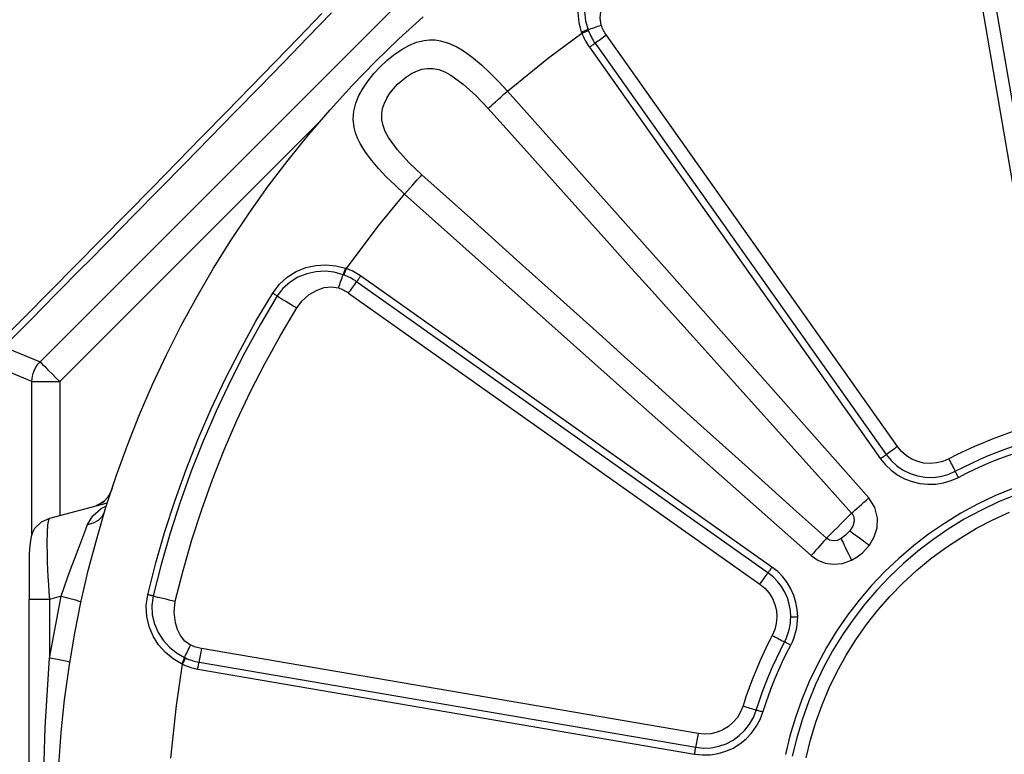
# Model space of a CAD drawing. Header units: millimetres. Extents: x 196 to 2027204, y -221452 to 153872.
# Tile 335 of 381: x 1216554 to 1216908, y -195476 to -195212. Entities that reach past the tile are written whole.
import ezdxf

# ---------------------------------------------------------------- set-up
doc = ezdxf.new("R2010")
doc.units = ezdxf.units.MM
doc.layers.get('Defpoints').update_dxf_attribs({"lineweight": 18})
doc.layers.add('00_Основной', color=163, linetype='Continuous', lineweight=40)
doc.layers.add('ТМ-размеры', color=25, linetype='Continuous', lineweight=20)
doc.styles.add('SFINKS', font='SFINKS.shx', dxfattribs={"width": 0.7, "oblique": 15})
doc.dimstyles.new('кира-50', dxfattribs={"dimtxt": 150, "dimasz": 40, "dimexe": 15, "dimexo": 0, "dimgap": 20, "dimtad": 1, "dimdec": 0, "dimrnd": 5, "dimdsep": 46, "dimtxsty": 'SFINKS', "dimblk1": 'OBLIQUE', "dimblk2": 'OBLIQUE', "dimsah": 1, "dimcen": 2.5, "dimclrd": 252, "dimclre": 252, "dimclrt": 252, "dimadec": 0, "dimazin": 0, "dimtfac": 1, "dimtdec": 0, "dimtofl": 0, "dimtmove": 0, "dimatfit": 3, "dimldrblk": 'OBLIQUE', "dimfxl": 15, "dimtfill": 1, "dimtolj": 1, "dimtzin": 0, "dimlwd": 20, "dimlwe": 20, "dimarcsym": 0})

# ---------------------------------------------------------------- blocks, each defined once
blk = doc.blocks.new('_Oblique')
at = {"color": 0, "linetype": 'ByBlock', "lineweight": -2}
blk.add_line((-0.5, -0.5), (0.5, 0.5), dxfattribs=at)
blk = doc.blocks.new('*D84')
at = {"layer": 'Defpoints', "color": 0, "linetype": 'ByBlock', "lineweight": 50, "transparency": 16777216}
for p in [(1217827.71, -194508.84), (1216087.62, -195856.77), (1217827.71, -195857.67)]:
    blk.add_point(p, dxfattribs=at)
at = {"layer": 'ТМ-размеры', "color": 252, "linetype": 'ByBlock', "lineweight": 20, "transparency": 16777216}
for p, q in [((1216087.62, -195856.77), (1216087.62, -194493.84)), ((1217827.71, -195857.67), (1217827.71, -194493.84)), ((1216087.62, -194508.84), (1217827.71, -194508.84))]:
    blk.add_line(p, q, dxfattribs=at)
at = {"layer": 'ТМ-размеры', "color": 252, "linetype": 'ByBlock', "lineweight": 20, "transparency": 16777216, "xscale": 40, "yscale": 40, "zscale": 40, "rotation": 180}
blk.add_blockref('_Oblique', (1216087.62, -194508.84), dxfattribs=at)
at = {"layer": 'ТМ-размеры', "color": 252, "linetype": 'ByBlock', "lineweight": 20, "transparency": 16777216, "xscale": 40, "yscale": 40, "zscale": 40}
blk.add_blockref('_Oblique', (1217827.71, -194508.84), dxfattribs=at)
at = {"layer": 'ТМ-размеры', "color": 252, "linetype": 'ByBlock', "transparency": 16777216, "insert": (1216957.66, -194413.84), "char_height": 150, "attachment_point": 5, "style": 'SFINKS', "bg_fill": 3, "box_fill_scale": 1.1, "bg_fill_color": 256, "bg_fill_true_color": 13158600, "bg_fill_transparency": 0}
blk.add_mtext('\\A1;1740', dxfattribs=at)

msp = doc.modelspace()

# ---------------------------------------------------------------- linework, layer by layer
at = {"layer": '00_Основной', "color": 252, "lineweight": 25, "ltscale": 10}
for p, q in [((1216561.72, -195335.09, 0.2), (1216789.54, -195107.27, 0.2)), ((1216892.33, -195165.12, 0.2), (1216922.83, -195343.29, 0.2)), ((1216927.75, -195342.44, 0.2), (1216897.24, -195164.29, 0.2)), ((1216869.25, -195365.47, 0.2), (1216764.85, -195217.92, 0.2)), ((1216758.75, -195222.24, 0.2), (1216863.14, -195369.8, 0.2)), ((1216760.78, -195220.8, 0.2), (1216865.18, -195368.36, 0.2)), ((1216662.22, -195248.73, 0.2), (1216568.79, -195342.16, 0.2)), ((1216822.81, -195410.72, 0.2), (1216675.25, -195306.33, 0.2)), ((1216824.25, -195408.69, 0.2), (1216676.71, -195304.28, 0.2)), ((1216672.38, -195310.4, 0.2), (1216819.94, -195414.8, 0.2)), ((1216548.71, -195329.7, 0.2), (1216561.72, -195335.09, 0.2)), ((1216558.8, -195342.16, 0.2), (1216546.08, -195336.9, 0.2)), ((1216558.8, -195396.86, 0.2), (1216558.8, -195342.16, 0.2)), ((1216568.79, -195342.16, 0.2), (1216568.79, -195390.29, 0.2)), ((1216585.84, -195385.72, 0.2), (1216565.12, -195391.27, 0.2)), ((1216584.43, -195389.73, 0.2), (1216584.86, -195388.9, 0.2)), ((1216557.96, -195420.25, 0.2), (1216557.71, -195420.25, 0.2)), ((1216557.71, -195420.25, 0.2), (1216557.71, -195586.27, 0.2)), ((1216565.12, -195441.32, 0.2), (1216569.24, -195419.15, 0.2)), ((1216569.24, -195419.15, 0.2), (1216565.12, -195420.25, 0.2)), ((1216565.12, -195420.25, 0.2), (1216565.12, -195441.32, 0.2)), ((1216576.38, -195421.21, 0.2), (1216576.43, -195421.25, 0.2)), ((1216797.74, -195468.38, 0.2), (1216619.59, -195437.88, 0.2)), ((1216572.41, -195442.87, 0.2), (1216572.36, -195442.84, 0.2)), ((1216618.74, -195442.79, 0.2), (1216796.89, -195473.3, 0.2)), ((1216618.32, -195445.24, 0.2), (1216796.47, -195475.75, 0.2))]:
    msp.add_line(p, q, dxfattribs=at)
at = {"layer": '00_Основной', "color": 252, "lineweight": 25, "ltscale": 10, "elevation": 0.2}
for points in [[(1216755.96, -195216.81), (1216755.08, -195213.34), (1216754.73, -195209.78), (1216754.94, -195206.13), (1216755.72, -195202.6), (1216757.14, -195199.1), (1216759.13, -195195.94), (1216761.78, -195193.05), (1216764.9, -195190.72)], [(1216765.92, -195192.37), (1216763.21, -195194.42), (1216760.94, -195196.93), (1216759.17, -195199.79), (1216757.93, -195202.9), (1216757.23, -195206.17), (1216757.06, -195209.49), (1216757.42, -195212.79), (1216758.29, -195215.96)], [(1216763.01, -195214.33), (1216762.59, -195211.87), (1216762.86, -195209.39), (1216763.63, -195207.03), (1216764.77, -195204.82), (1216767.17, -195201.76), (1216770.21, -195199.34)], [(1216546.72, -195328.5), (1216556.03, -195319.12), (1216565.3, -195309.76), (1216574.53, -195300.42), (1216583.72, -195291.14), (1216592.83, -195281.88), (1216601.88, -195272.66), (1216610.85, -195263.52), (1216619.76, -195254.43), (1216628.57, -195245.4), (1216637.3, -195236.45), (1216645.92, -195227.59), (1216654.42, -195218.82), (1216662.84, -195210.14)], [(1216568.42, -195479.72), (1216569.31, -195467.96), (1216570.55, -195456.25), (1216572.15, -195444.58), (1216574.09, -195432.95), (1216576.39, -195421.41), (1216579.04, -195409.92), (1216582.04, -195398.53), (1216585.36, -195387.23), (1216589.05, -195376.04), (1216593.06, -195364.96), (1216597.4, -195354.01), (1216602.07, -195343.19), (1216607.07, -195332.52), (1216612.37, -195322.01), (1216618.02, -195311.66), (1216623.96, -195301.49), (1216630.2, -195291.5), (1216636.74, -195281.71), (1216643.59, -195272.11), (1216650.71, -195262.74), (1216658.11, -195253.57), (1216665.79, -195244.64), (1216673.73, -195235.94), (1216681.94, -195227.48), (1216690.4, -195219.28), (1216699.09, -195211.34)], [(1216666.27, -195209.88), (1216657.76, -195218.67), (1216649.13, -195227.55), (1216640.4, -195236.52), (1216631.56, -195245.58), (1216622.65, -195254.71), (1216613.64, -195263.91), (1216604.56, -195273.18), (1216595.39, -195282.5), (1216586.16, -195291.87), (1216578.85, -195299.29)], [(1216758.29, -195215.96), (1216758.83, -195215.77), (1216759.4, -195215.58), (1216759.98, -195215.37), (1216760.57, -195215.18), (1216761.16, -195214.96), (1216761.77, -195214.75), (1216762.39, -195214.54), (1216763.01, -195214.33)], [(1216764.85, -195217.92), (1216764.56, -195217.5), (1216764.3, -195217.08), (1216764.04, -195216.64), (1216763.8, -195216.19), (1216763.58, -195215.74), (1216763.37, -195215.27), (1216763.18, -195214.81), (1216763.01, -195214.33)], [(1216729.36, -195238), (1216744.07, -195226.02), (1216756.07, -195217.18)], [(1216758.29, -195215.96), (1216758.02, -195216.06), (1216757.75, -195216.16), (1216757.45, -195216.26), (1216757.17, -195216.37), (1216756.87, -195216.49), (1216756.56, -195216.6), (1216756.26, -195216.7), (1216755.96, -195216.81)], [(1216756.07, -195217.18), (1216756.01, -195216.97), (1216755.96, -195216.81)], [(1216756.07, -195217.18), (1216756.38, -195217.06), (1216756.69, -195216.95), (1216756.99, -195216.84), (1216757.28, -195216.73), (1216757.58, -195216.63), (1216757.86, -195216.52), (1216758.14, -195216.42), (1216758.41, -195216.32)], [(1216756.07, -195217.18), (1216756.34, -195217.84), (1216756.62, -195218.5), (1216756.92, -195219.15), (1216757.24, -195219.8), (1216757.59, -195220.42), (1216757.95, -195221.04), (1216758.34, -195221.65), (1216758.75, -195222.24)], [(1216758.29, -195215.96), (1216758.35, -195216.16), (1216758.41, -195216.32)], [(1216758.41, -195216.32), (1216758.65, -195216.91), (1216758.89, -195217.49), (1216759.16, -195218.07), (1216759.46, -195218.64), (1216759.75, -195219.2), (1216760.08, -195219.75), (1216760.41, -195220.28), (1216760.78, -195220.8)], [(1216764.85, -195217.92), (1216764.32, -195218.31), (1216763.79, -195218.67), (1216763.27, -195219.06), (1216762.74, -195219.42), (1216762.23, -195219.78), (1216761.74, -195220.13), (1216761.25, -195220.48), (1216760.78, -195220.8)], [(1216692.46, -195274.91), (1216689.04, -195271.77), (1216685.91, -195268.71), (1216683.11, -195265.74), (1216680.69, -195262.86), (1216678.49, -195259.89), (1216676.59, -195256.79), (1216675.64, -195254.81), (1216674.92, -195252.91), (1216674.42, -195251.04), (1216674.05, -195248.04), (1216674.24, -195245.16), (1216674.93, -195242.34), (1216676.07, -195239.56), (1216677.57, -195236.88), (1216679.39, -195234.24), (1216681.46, -195231.71), (1216683.72, -195229.3), (1216686.12, -195227.04), (1216688.63, -195224.98), (1216691.26, -195223.16), (1216693.95, -195221.65), (1216696.72, -195220.49), (1216699.53, -195219.8), (1216701.45, -195219.6), (1216703.39, -195219.65), (1216705.41, -195219.94), (1216708.23, -195220.78), (1216711.2, -195222.12), (1216713.26, -195223.32), (1216715.33, -195224.73), (1216717.19, -195226.14), (1216720.08, -195228.58), (1216723.09, -195231.39), (1216726.2, -195234.54), (1216729.36, -195238)], [(1216758.75, -195222.24), (1216759, -195222.06), (1216759.27, -195221.88), (1216759.54, -195221.69), (1216759.79, -195221.51), (1216760.05, -195221.33), (1216760.3, -195221.14), (1216760.54, -195220.97), (1216760.78, -195220.8)], [(1216698.68, -195267.95), (1216694.05, -195263.56), (1216689.93, -195259.07), (1216686.7, -195254.63), (1216685.56, -195252.46), (1216684.75, -195250.32), (1216684.33, -195248.25), (1216684.27, -195246.19), (1216684.57, -195244.27), (1216685.22, -195242.34), (1216686.09, -195240.56), (1216687.23, -195238.77), (1216688.52, -195237.13), (1216689.97, -195235.55), (1216693.19, -195232.81), (1216694.97, -195231.66), (1216696.75, -195230.78), (1216698.68, -195230.13), (1216700.6, -195229.82), (1216702.65, -195229.86), (1216704.71, -195230.27), (1216706.85, -195231.08), (1216709.04, -195232.22), (1216713.5, -195235.45), (1216717.98, -195239.57), (1216722.4, -195244.23)], [(1216722.4, -195244.23), (1216722.88, -195243.8), (1216723.5, -195243.24), (1216724.26, -195242.56), (1216725.14, -195241.79), (1216726.11, -195240.91), (1216727.15, -195239.98), (1216728.24, -195239.01), (1216729.36, -195238)], [(1216859.02, -195383.86), (1216786.53, -195302.07), (1216729.36, -195238)], [(1216722.4, -195244.23), (1216737.26, -195260.77), (1216751.45, -195276.58), (1216765.01, -195291.67), (1216772.71, -195300.24), (1216780.17, -195308.53), (1216787.41, -195316.59), (1216795.83, -195325.98), (1216805.56, -195336.78), (1216814.87, -195347.15), (1216824.41, -195357.75), (1216834.36, -195368.82), (1216843.83, -195379.33), (1216852.81, -195389.32)], [(1216692.46, -195274.91), (1216693.46, -195273.79), (1216694.43, -195272.69), (1216695.38, -195271.65), (1216696.24, -195270.69), (1216697.01, -195269.81), (1216697.69, -195269.05), (1216698.26, -195268.43), (1216698.68, -195267.95)], [(1216843.77, -195398.36), (1216833.07, -195388.74), (1216821.77, -195378.55), (1216809.85, -195367.83), (1216798.78, -195357.89), (1216790.01, -195349.99), (1216780.91, -195341.82), (1216771.5, -195333.37), (1216763.42, -195326.1), (1216748.43, -195312.64), (1216732.65, -195298.46), (1216716.06, -195283.56), (1216698.68, -195267.95)], [(1216671.63, -195301.62), (1216682.97, -195286.41), (1216692.46, -195274.91)], [(1216692.46, -195274.91), (1216774.02, -195347.65), (1216838.31, -195404.57)], [(1216578.85, -195299.29), (1216576.87, -195301.28), (1216567.53, -195310.74), (1216558.48, -195319.86)], [(1216645.17, -195310.44), (1216647.53, -195307.3), (1216650.39, -195304.68), (1216653.61, -195302.66), (1216657.06, -195301.26), (1216660.62, -195300.48), (1216664.23, -195300.28), (1216667.8, -195300.63), (1216671.26, -195301.5)], [(1216670.41, -195303.84), (1216667.24, -195302.97), (1216663.94, -195302.61), (1216660.62, -195302.78), (1216657.36, -195303.48), (1216654.24, -195304.72), (1216651.38, -195306.49), (1216648.86, -195308.76), (1216646.82, -195311.46)], [(1216668.78, -195308.55), (1216668.99, -195307.94), (1216669.2, -195307.32), (1216669.41, -195306.71), (1216669.63, -195306.11), (1216669.84, -195305.51), (1216670.03, -195304.95), (1216670.23, -195304.38), (1216670.41, -195303.84)], [(1216671.26, -195301.5), (1216671.16, -195301.8), (1216671.05, -195302.11), (1216670.94, -195302.41), (1216670.82, -195302.7), (1216670.73, -195303), (1216670.61, -195303.28), (1216670.51, -195303.57), (1216670.41, -195303.84)], [(1216670.77, -195303.96), (1216670.57, -195303.89), (1216670.41, -195303.84)], [(1216670.77, -195303.96), (1216670.87, -195303.69), (1216670.97, -195303.41), (1216671.08, -195303.13), (1216671.18, -195302.83), (1216671.29, -195302.54), (1216671.4, -195302.24), (1216671.51, -195301.93), (1216671.63, -195301.62)], [(1216671.26, -195301.5), (1216671.47, -195301.58), (1216671.63, -195301.62)], [(1216676.71, -195304.28), (1216676.11, -195303.89), (1216675.51, -195303.5), (1216674.89, -195303.13), (1216674.25, -195302.79), (1216673.62, -195302.46), (1216672.95, -195302.16), (1216672.29, -195301.89), (1216671.63, -195301.62)], [(1216675.25, -195306.33), (1216674.73, -195305.96), (1216674.2, -195305.63), (1216673.65, -195305.3), (1216673.1, -195304.99), (1216672.52, -195304.71), (1216671.95, -195304.44), (1216671.36, -195304.19), (1216670.77, -195303.96)], [(1216672.38, -195310.4), (1216672.76, -195309.86), (1216673.14, -195309.34), (1216673.51, -195308.82), (1216673.87, -195308.29), (1216674.24, -195307.78), (1216674.59, -195307.28), (1216674.93, -195306.8), (1216675.25, -195306.33)], [(1216676.71, -195304.28), (1216676.51, -195304.55), (1216676.33, -195304.82), (1216676.14, -195305.09), (1216675.96, -195305.34), (1216675.78, -195305.6), (1216675.59, -195305.85), (1216675.42, -195306.09), (1216675.25, -195306.33)], [(1216600.37, -195418.6), (1216603.26, -195407.2), (1216606.52, -195395.91), (1216610.13, -195384.72), (1216614.11, -195373.66), (1216618.43, -195362.72), (1216623.1, -195351.94), (1216628.12, -195341.3), (1216633.47, -195330.83), (1216639.16, -195320.54), (1216645.17, -195310.44)], [(1216646.82, -195311.46), (1216646.65, -195311.36), (1216646.48, -195311.26), (1216646.29, -195311.13), (1216646.08, -195311), (1216645.87, -195310.88), (1216645.65, -195310.74), (1216645.41, -195310.59), (1216645.17, -195310.44)], [(1216653.79, -195315.76), (1216655.79, -195313.15), (1216658.29, -195310.98), (1216661.16, -195309.32), (1216663.61, -195308.46), (1216666.21, -195308.14), (1216668.78, -195308.55)], [(1216668.78, -195308.55), (1216669.26, -195308.73), (1216669.72, -195308.92), (1216670.19, -195309.12), (1216670.64, -195309.35), (1216671.09, -195309.59), (1216671.53, -195309.84), (1216671.96, -195310.11), (1216672.38, -195310.4)], [(1216646.82, -195311.46), (1216640.84, -195321.52), (1216635.18, -195331.74), (1216629.86, -195342.16), (1216624.88, -195352.73), (1216620.22, -195363.47), (1216615.92, -195374.33), (1216611.97, -195385.34), (1216608.37, -195396.47), (1216605.14, -195407.71), (1216602.26, -195419.04)], [(1216646.82, -195311.46), (1216647.46, -195311.85), (1216648.17, -195312.3), (1216648.98, -195312.8), (1216649.85, -195313.33), (1216650.79, -195313.91), (1216651.77, -195314.52), (1216652.78, -195315.14), (1216653.79, -195315.76)], [(1216610.23, -195420.93), (1216613.04, -195409.85), (1216616.2, -195398.87), (1216619.73, -195387.99), (1216623.58, -195377.23), (1216627.79, -195366.6), (1216632.33, -195356.1), (1216637.21, -195345.77), (1216642.42, -195335.6), (1216647.95, -195325.58), (1216653.79, -195315.76)], [(1216558.48, -195319.86), (1216558.14, -195320.2), (1216548.71, -195329.7)], [(1216558.8, -195342.16), (1216558.84, -195341.19), (1216558.98, -195340.21), (1216559.22, -195339.25), (1216559.56, -195338.34), (1216559.98, -195337.45), (1216560.47, -195336.62), (1216561.07, -195335.82), (1216561.72, -195335.09)], [(1216568.79, -195342.16), (1216567.43, -195340.8), (1216566.13, -195339.51), (1216564.93, -195338.31), (1216563.88, -195337.25), (1216563, -195336.38), (1216562.32, -195335.7), (1216561.9, -195335.27), (1216561.72, -195335.09)], [(1216558.8, -195342.16), (1216559.05, -195342.16), (1216559.66, -195342.16), (1216560.6, -195342.16), (1216561.84, -195342.16), (1216563.34, -195342.16), (1216565.04, -195342.16), (1216566.88, -195342.16), (1216568.79, -195342.16)], [(1216912.96, -195359.42), (1216909.7, -195360.46), (1216906.45, -195361.6), (1216903.25, -195362.8), (1216900.06, -195364.08), (1216896.91, -195365.43), (1216893.79, -195366.84), (1216890.7, -195368.34), (1216887.64, -195369.89)], [(1216869.25, -195365.47), (1216868.72, -195365.85), (1216868.2, -195366.23), (1216867.66, -195366.6), (1216867.15, -195366.97), (1216866.63, -195367.34), (1216866.14, -195367.69), (1216865.66, -195368.02), (1216865.18, -195368.36)], [(1216887.64, -195369.89), (1216885.54, -195370.79), (1216883.31, -195371.34), (1216881.04, -195371.54), (1216878.75, -195371.37), (1216876.52, -195370.83), (1216874.41, -195369.94), (1216872.46, -195368.74), (1216870.72, -195367.24), (1216869.25, -195365.47)], [(1216889.97, -195374.3), (1216892.92, -195372.81), (1216895.91, -195371.36), (1216898.92, -195369.99), (1216901.96, -195368.69), (1216905.04, -195367.45), (1216908.15, -195366.29), (1216911.28, -195365.2), (1216914.44, -195364.17)], [(1216891.13, -195376.52), (1216894.03, -195375.04), (1216896.97, -195373.61), (1216899.93, -195372.27), (1216902.92, -195370.99), (1216905.94, -195369.78), (1216909, -195368.63), (1216912.08, -195367.56), (1216915.17, -195366.56)], [(1216863.14, -195369.8), (1216863.41, -195369.61), (1216863.68, -195369.42), (1216863.93, -195369.24), (1216864.2, -195369.06), (1216864.46, -195368.87), (1216864.71, -195368.7), (1216864.95, -195368.52), (1216865.18, -195368.36)], [(1216863.14, -195369.8), (1216864.94, -195372.02), (1216867.01, -195373.98), (1216869.33, -195375.66), (1216871.84, -195377.02), (1216874.49, -195378.04), (1216877.27, -195378.71), (1216880.11, -195379), (1216882.96, -195378.93), (1216885.78, -195378.48), (1216888.52, -195377.68), (1216891.13, -195376.52)], [(1216865.18, -195368.36), (1216866.94, -195370.51), (1216869, -195372.38), (1216871.3, -195373.94), (1216873.8, -195375.15), (1216876.45, -195376), (1216879.2, -195376.45), (1216881.98, -195376.51), (1216884.73, -195376.15), (1216887.41, -195375.42), (1216889.97, -195374.3)], [(1216887.64, -195369.89), (1216887.95, -195370.47), (1216888.25, -195371.04), (1216888.54, -195371.62), (1216888.84, -195372.18), (1216889.14, -195372.74), (1216889.42, -195373.28), (1216889.7, -195373.8), (1216889.97, -195374.3)], [(1216891.13, -195376.52), (1216890.97, -195376.22), (1216890.83, -195375.94), (1216890.67, -195375.66), (1216890.52, -195375.38), (1216890.38, -195375.1), (1216890.24, -195374.83), (1216890.1, -195374.56), (1216889.97, -195374.3)], [(1216587.63, -195380.53), (1216586.92, -195382.19), (1216585.9, -195383.74), (1216584.58, -195385.1), (1216583.05, -195386.16)], [(1216910.59, -195380.5), (1216904.24, -195383.14), (1216898.01, -195386.1), (1216891.97, -195389.39), (1216886.1, -195392.99), (1216880.43, -195396.88), (1216874.97, -195401.07), (1216869.73, -195405.55), (1216864.74, -195410.29), (1216860, -195415.28), (1216855.52, -195420.5), (1216851.33, -195425.98), (1216847.44, -195431.65), (1216843.84, -195437.51), (1216840.55, -195443.56), (1216837.59, -195449.77), (1216834.96, -195456.14), (1216832.66, -195462.63), (1216830.7, -195469.23), (1216829.09, -195475.92)], [(1216911.49, -195382.84), (1216905.25, -195385.42), (1216899.16, -195388.33), (1216893.21, -195391.55), (1216887.46, -195395.08), (1216881.9, -195398.9), (1216876.53, -195403.01), (1216871.4, -195407.4), (1216866.5, -195412.05), (1216861.85, -195416.95), (1216857.47, -195422.08), (1216853.35, -195427.43), (1216849.52, -195433.01), (1216846, -195438.76), (1216842.78, -195444.69), (1216839.87, -195450.79), (1216837.29, -195457.04), (1216835.03, -195463.4), (1216833.12, -195469.86), (1216831.53, -195476.44)], [(1216852.81, -195389.32), (1216853.38, -195388.82), (1216854.01, -195388.26), (1216854.73, -195387.62), (1216855.51, -195386.95), (1216856.34, -195386.22), (1216857.22, -195385.44), (1216858.11, -195384.66), (1216859.02, -195383.86)], [(1216859.19, -195400.85), (1216860.91, -195397.87), (1216861.93, -195394.6), (1216862.1, -195391.18), (1216861.15, -195387.27), (1216859.02, -195383.86)], [(1216578.8, -195393.42), (1216580.68, -195390.25), (1216583.7, -195387.67), (1216585.58, -195386.72)], [(1216584.66, -195385.31), (1216583.05, -195386.16), (1216581.74, -195386.74)], [(1216565.12, -195391.27), (1216562.15, -195392.62), (1216559.78, -195394.84), (1216559.63, -195395.1)], [(1216565.12, -195391.27), (1216564.86, -195391.55), (1216564.62, -195392.28), (1216564.43, -195393.47), (1216564.23, -195396.22), (1216564.17, -195399.9), (1216564.23, -195404.39), (1216564.31, -195406.92), (1216564.43, -195409.58), (1216564.57, -195412.21), (1216564.74, -195414.94), (1216564.92, -195417.63), (1216565.12, -195420.25)], [(1216578.8, -195393.42), (1216580.89, -195392.86), (1216582.71, -195391.86), (1216584.05, -195390.49), (1216584.43, -195389.73)], [(1216836.52, -195477.05), (1216838.08, -195470.63), (1216839.99, -195464.3), (1216842.23, -195458.1), (1216844.79, -195452.02), (1216847.68, -195446.09), (1216850.88, -195440.3), (1216854.38, -195434.72), (1216858.18, -195429.31), (1216862.25, -195424.12), (1216866.6, -195419.15), (1216871.2, -195414.42), (1216876.06, -195409.94), (1216881.14, -195405.73), (1216886.44, -195401.79), (1216891.93, -195398.14), (1216897.63, -195394.78), (1216903.49, -195391.75), (1216909.5, -195389.01)], [(1216852.81, -195389.32), (1216852.05, -195390.08), (1216851.11, -195391.03), (1216850.03, -195392.1), (1216848.88, -195393.26), (1216847.7, -195394.43), (1216846.55, -195395.58), (1216845.48, -195396.66), (1216844.53, -195397.6), (1216843.77, -195398.36)], [(1216852.81, -195389.32), (1216853.27, -195389.94), (1216853.58, -195390.66), (1216853.75, -195392.24), (1216853.28, -195393.95), (1216852.15, -195395.71)], [(1216559.6, -195395.09), (1216558.97, -195396.28), (1216558.54, -195397.67), (1216558.16, -195399.93), (1216557.95, -195402.16), (1216557.87, -195404.18), (1216557.82, -195405.91), (1216557.82, -195407.27), (1216557.82, -195408.95), (1216557.82, -195411.06), (1216557.82, -195415.12), (1216557.84, -195417.56), (1216557.84, -195420.25)], [(1216569.24, -195419.15), (1216570.48, -195415.64), (1216571.73, -195412.14), (1216573.05, -195408.54), (1216574.26, -195405.29), (1216575.14, -195402.99), (1216575.95, -195400.86), (1216576.7, -195398.92), (1216577.47, -195396.95), (1216578.17, -195395.13), (1216578.8, -195393.42)], [(1216852.15, -195395.71), (1216850.66, -195397.26), (1216849.05, -195398.48)], [(1216852.15, -195395.71), (1216852.73, -195396.14), (1216853.44, -195396.64), (1216854.23, -195397.22), (1216855.11, -195397.87), (1216856.07, -195398.56), (1216857.08, -195399.3), (1216858.12, -195400.07), (1216859.19, -195400.85)], [(1216843.77, -195398.36), (1216843.28, -195398.93), (1216842.71, -195399.56), (1216842.08, -195400.28), (1216841.4, -195401.06), (1216840.66, -195401.89), (1216839.9, -195402.75), (1216839.11, -195403.66), (1216838.31, -195404.57)], [(1216849.05, -195398.48), (1216847.58, -195399.13), (1216846.18, -195399.31), (1216844.89, -195399.04), (1216843.77, -195398.36)], [(1216849.05, -195398.48), (1216849.36, -195399.14), (1216849.74, -195399.92), (1216850.16, -195400.79), (1216850.64, -195401.78), (1216851.15, -195402.82), (1216851.69, -195403.92), (1216852.24, -195405.08), (1216852.8, -195406.24)], [(1216852.8, -195406.24), (1216854.84, -195405.05), (1216856.71, -195403.6), (1216859.19, -195400.85)], [(1216838.31, -195404.57), (1216840.69, -195406.21), (1216843.37, -195407.27), (1216846.24, -195407.69), (1216849.6, -195407.37), (1216852.8, -195406.24)], [(1216824.25, -195408.69), (1216824.07, -195408.96), (1216823.87, -195409.23), (1216823.69, -195409.48), (1216823.51, -195409.75), (1216823.32, -195410.01), (1216823.15, -195410.25), (1216822.98, -195410.5), (1216822.81, -195410.72)], [(1216833.48, -195426.52), (1216833.33, -195423.92), (1216832.86, -195421.35), (1216832.08, -195418.87), (1216831.04, -195416.48), (1216829.7, -195414.24), (1216828.11, -195412.18), (1216826.29, -195410.32), (1216824.25, -195408.69)], [(1216819.94, -195414.8), (1216820.3, -195414.27), (1216820.68, -195413.73), (1216821.05, -195413.21), (1216821.42, -195412.69), (1216821.79, -195412.18), (1216822.14, -195411.68), (1216822.48, -195411.19), (1216822.81, -195410.72)], [(1216830.99, -195426.52), (1216830.84, -195424.22), (1216830.43, -195421.94), (1216829.76, -195419.74), (1216828.83, -195417.63), (1216827.64, -195415.65), (1216826.23, -195413.82), (1216824.62, -195412.16), (1216822.81, -195410.72)], [(1216819.94, -195414.8), (1216821.68, -195416.27), (1216823.19, -195418.01), (1216824.41, -195419.96), (1216825.28, -195422.06), (1216825.82, -195424.29), (1216825.99, -195426.57), (1216825.81, -195428.86), (1216825.24, -195431.09), (1216824.35, -195433.19)], [(1216565.12, -195420.25), (1216562.15, -195420.25), (1216559.78, -195420.25), (1216558.24, -195420.25), (1216557.96, -195420.25)], [(1216569.24, -195419.15), (1216572.07, -195419.83), (1216574.46, -195420.48), (1216575.97, -195420.97), (1216576.08, -195421.03)], [(1216612.5, -195443.38), (1216609.44, -195441.53), (1216606.67, -195439.27), (1216604.23, -195436.55), (1216602.29, -195433.5), (1216600.81, -195430.02), (1216599.99, -195426.38), (1216599.82, -195422.45), (1216600.37, -195418.6)], [(1216602.26, -195419.04), (1216602.07, -195419), (1216601.86, -195418.95), (1216601.65, -195418.9), (1216601.41, -195418.84), (1216601.17, -195418.78), (1216600.92, -195418.73), (1216600.65, -195418.66), (1216600.37, -195418.6)], [(1216602.26, -195419.04), (1216601.79, -195422.4), (1216601.96, -195425.78), (1216602.74, -195429.06), (1216604.06, -195432.13), (1216605.89, -195434.94), (1216608.1, -195437.41), (1216610.7, -195439.48), (1216613.54, -195441.12)], [(1216602.26, -195419.04), (1216602.98, -195419.22), (1216603.81, -195419.42), (1216604.73, -195419.63), (1216605.73, -195419.87), (1216606.8, -195420.12), (1216607.92, -195420.38), (1216609.06, -195420.66), (1216610.23, -195420.93)], [(1216615.73, -195436.63), (1216613.7, -195435.2), (1216612.14, -195433.26), (1216611, -195431.03), (1216610.26, -195428.68), (1216609.79, -195424.8), (1216610.23, -195420.93)], [(1216828.77, -195435.52), (1216829.28, -195434.46), (1216829.73, -195433.39), (1216830.11, -195432.27), (1216830.42, -195431.14), (1216830.66, -195430), (1216830.84, -195428.84), (1216830.94, -195427.69), (1216830.99, -195426.52)], [(1216830.97, -195436.68), (1216831.55, -195435.49), (1216832.06, -195434.26), (1216832.48, -195433.02), (1216832.85, -195431.75), (1216833.12, -195430.45), (1216833.31, -195429.16), (1216833.44, -195427.84), (1216833.48, -195426.52)], [(1216830.99, -195426.52), (1216831.27, -195426.52), (1216831.56, -195426.52), (1216831.87, -195426.52), (1216832.19, -195426.52), (1216832.51, -195426.52), (1216832.82, -195426.52), (1216833.16, -195426.52), (1216833.48, -195426.52)], [(1216824.35, -195433.19), (1216822.79, -195436.24), (1216821.29, -195439.33), (1216819.88, -195442.45), (1216818.53, -195445.61), (1216817.25, -195448.78), (1216816.05, -195452), (1216814.93, -195455.23), (1216813.87, -195458.49)], [(1216824.35, -195433.19), (1216824.93, -195433.5), (1216825.5, -195433.8), (1216826.07, -195434.09), (1216826.64, -195434.39), (1216827.19, -195434.69), (1216827.72, -195434.97), (1216828.25, -195435.25), (1216828.77, -195435.52)], [(1216613.54, -195441.12), (1216613.8, -195440.6), (1216614.05, -195440.06), (1216614.32, -195439.51), (1216614.6, -195438.95), (1216614.87, -195438.38), (1216615.15, -195437.8), (1216615.44, -195437.21), (1216615.73, -195436.63)], [(1216619.59, -195437.88), (1216619.08, -195437.78), (1216618.59, -195437.66), (1216618.09, -195437.54), (1216617.61, -195437.38), (1216617.13, -195437.23), (1216616.65, -195437.04), (1216616.18, -195436.84), (1216615.73, -195436.63)], [(1216619.59, -195437.88), (1216619.47, -195438.51), (1216619.36, -195439.14), (1216619.25, -195439.78), (1216619.15, -195440.42), (1216619.04, -195441.04), (1216618.94, -195441.63), (1216618.84, -195442.22), (1216618.74, -195442.79)], [(1216818.62, -195459.97), (1216819.65, -195456.83), (1216820.74, -195453.7), (1216821.91, -195450.59), (1216823.14, -195447.51), (1216824.44, -195444.46), (1216825.82, -195441.44), (1216827.26, -195438.47), (1216828.77, -195435.52)], [(1216821.01, -195460.72), (1216822.01, -195457.62), (1216823.08, -195454.54), (1216824.23, -195451.49), (1216825.44, -195448.47), (1216826.72, -195445.48), (1216828.08, -195442.5), (1216829.49, -195439.57), (1216830.97, -195436.68)], [(1216830.97, -195436.68), (1216830.69, -195436.52), (1216830.39, -195436.36), (1216830.11, -195436.22), (1216829.83, -195436.07), (1216829.56, -195435.93), (1216829.28, -195435.79), (1216829.02, -195435.65), (1216828.77, -195435.52)], [(1216565.12, -195565.19), (1216563.58, -195540.39), (1216562.8, -195515.5), (1216562.8, -195490.96), (1216563.58, -195466.13), (1216565.12, -195441.32)], [(1216572.03, -195442.72), (1216571.93, -195442.66), (1216570.39, -195442.31), (1216567.98, -195441.83), (1216565.12, -195441.32)], [(1216613.54, -195441.12), (1216613.43, -195441.38), (1216613.3, -195441.64), (1216613.18, -195441.92), (1216613.04, -195442.21), (1216612.91, -195442.49), (1216612.77, -195442.79), (1216612.64, -195443.08), (1216612.5, -195443.38)], [(1216612.84, -195443.55), (1216612.98, -195443.25), (1216613.11, -195442.96), (1216613.25, -195442.66), (1216613.38, -195442.38), (1216613.52, -195442.1), (1216613.64, -195441.81), (1216613.77, -195441.54), (1216613.88, -195441.28)], [(1216613.54, -195441.12), (1216613.75, -195441.2), (1216613.88, -195441.28)], [(1216613.88, -195441.28), (1216614.46, -195441.53), (1216615.06, -195441.77), (1216615.66, -195442), (1216616.27, -195442.19), (1216616.88, -195442.38), (1216617.5, -195442.53), (1216618.12, -195442.67), (1216618.74, -195442.79)], [(1216608.68, -195477.16), (1216610.61, -195458.28), (1216612.84, -195443.55)], [(1216612.84, -195443.55), (1216612.66, -195443.45), (1216612.5, -195443.38)], [(1216612.84, -195443.55), (1216613.51, -195443.83), (1216614.17, -195444.1), (1216614.85, -195444.35), (1216615.52, -195444.58), (1216616.21, -195444.78), (1216616.9, -195444.96), (1216617.61, -195445.12), (1216618.32, -195445.24)], [(1216618.32, -195445.24), (1216618.37, -195444.92), (1216618.43, -195444.61), (1216618.48, -195444.28), (1216618.53, -195443.97), (1216618.59, -195443.66), (1216618.64, -195443.36), (1216618.68, -195443.07), (1216618.74, -195442.79)], [(1216813.87, -195458.49), (1216813.01, -195460.62), (1216811.84, -195462.58), (1216810.35, -195464.33), (1216808.62, -195465.83), (1216806.66, -195467.03), (1216804.54, -195467.9), (1216802.31, -195468.43), (1216800.02, -195468.58), (1216797.74, -195468.38)], [(1216813.87, -195458.49), (1216814.49, -195458.69), (1216815.11, -195458.89), (1216815.73, -195459.07), (1216816.34, -195459.27), (1216816.93, -195459.45), (1216817.51, -195459.64), (1216818.07, -195459.8), (1216818.62, -195459.97)], [(1216796.47, -195475.75), (1216799.32, -195476.06), (1216802.17, -195475.98), (1216804.99, -195475.52), (1216807.72, -195474.72), (1216810.33, -195473.56), (1216812.77, -195472.07), (1216814.98, -195470.28), (1216816.95, -195468.2), (1216818.62, -195465.89), (1216819.99, -195463.39), (1216821.01, -195460.72)], [(1216796.89, -195473.3), (1216799.66, -195473.56), (1216802.44, -195473.44), (1216805.18, -195472.91), (1216807.8, -195472.01), (1216810.27, -195470.73), (1216812.53, -195469.1), (1216814.53, -195467.18), (1216816.24, -195464.98), (1216817.61, -195462.57), (1216818.62, -195459.97)], [(1216821.01, -195460.72), (1216820.7, -195460.62), (1216820.39, -195460.52), (1216820.08, -195460.44), (1216819.78, -195460.34), (1216819.49, -195460.24), (1216819.19, -195460.16), (1216818.91, -195460.07), (1216818.62, -195459.97)], [(1216797.74, -195468.38), (1216797.63, -195469.02), (1216797.51, -195469.67), (1216797.41, -195470.3), (1216797.3, -195470.92), (1216797.2, -195471.54), (1216797.09, -195472.14), (1216796.99, -195472.73), (1216796.89, -195473.3)], [(1216796.47, -195475.75), (1216796.52, -195475.44), (1216796.58, -195475.12), (1216796.64, -195474.8), (1216796.69, -195474.48), (1216796.75, -195474.18), (1216796.79, -195473.87), (1216796.85, -195473.58), (1216796.89, -195473.3)]]:
    msp.add_lwpolyline(points, dxfattribs=at)

# ---------------------------------------------------------------- next in the draw order: dimensions: what is measured, and where the dimension line sits
at = {"layer": 'ТМ-размеры', "color": 3, "linetype": 'ByBlock'}
dim = msp.add_linear_dim(base=(1217827.71, -194508.84, 0.2), p1=(1216087.62, -195856.77, 0.2), p2=(1217827.71, -195857.67, 0.2), dimstyle='кира-50', dxfattribs=at)
dim.commit()
dim.dimension.update_dxf_attribs({"geometry": '*D84', "text_midpoint": (1216957.66, -194508.84, 0.2), "dimtype": 160})

doc.saveas('drawing.dxf')
